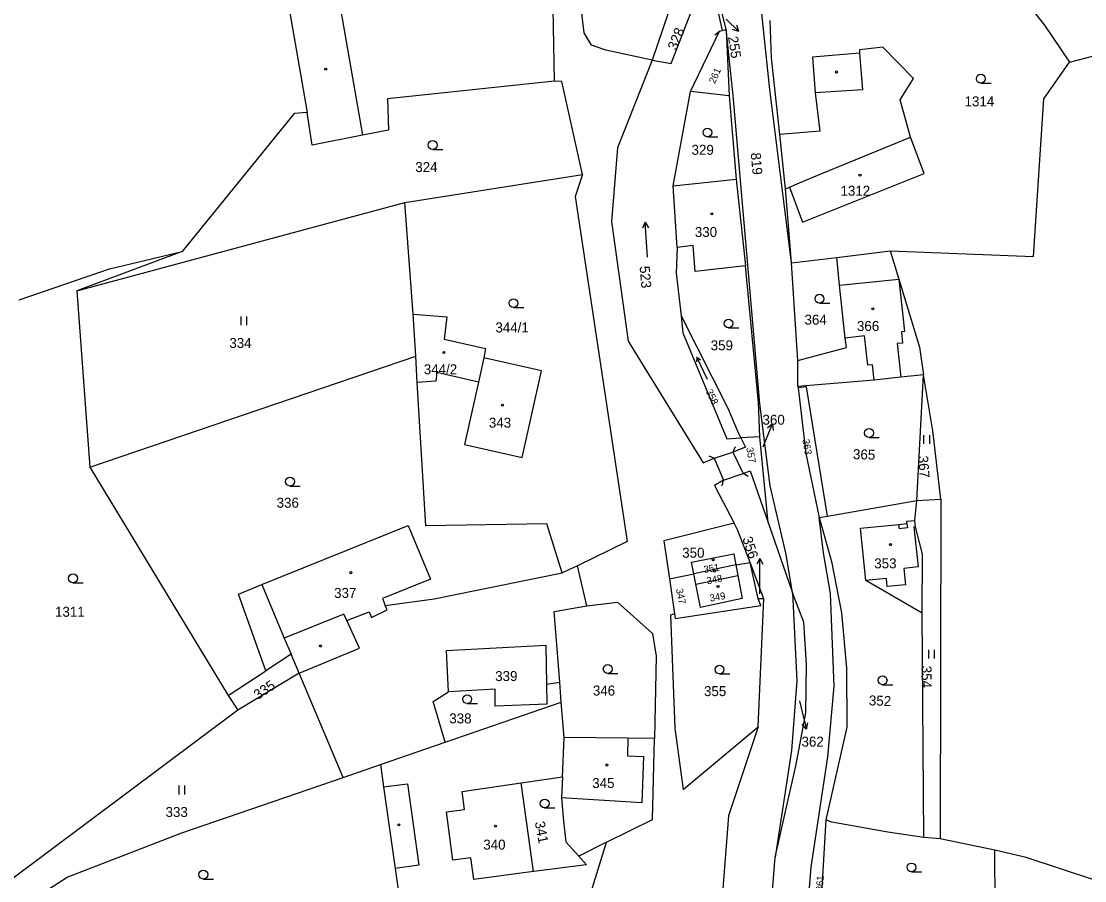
# Model space of a CAD drawing. Extents: x -520431 to -517205, y -1075927 to -1074013.
# Drawn here: x -517991.5 to -517810.2, y -1075154.3 to -1075007.9 of the extents above; entities that cross this region are included whole.
import ezdxf

# ---------------------------------------------------------------- set-up
doc = ezdxf.new("R2010")
doc.units = 0
for name, color, linetype in [('Hranice parcel', 7, 'Continuous'), ('Parcelní čísla', 7, 'Continuous'), ('Pop  PČ popisy', 7, 'Continuous'), ('Vnitřní kresba', 7, 'Continuous'), ('Značky budov', 7, 'Continuous'), ('Značky kultur', 7, 'Continuous')]:
    doc.layers.add(name, color=color, linetype=linetype)

msp = doc.modelspace()

# ---------------------------------------------------------------- linework, layer by layer
at = {"layer": 'Hranice parcel'}
for p, q in [((-517946.33, -1075002.93), (-517942.74, -1075023.47)), ((-517871.36, -1075009.31), (-517872.54, -1075004.49)), ((-517900.62, -1075018.12), (-517900.8, -1075005.69)), ((-517877.44, -1075019.85), (-517872.48, -1075009.6)), ((-517872.48, -1075009.6), (-517872.02, -1075009.48)), ((-517872.02, -1075009.48), (-517871.36, -1075009.31)), ((-517871.36, -1075009.31), (-517870.82, -1075020.62)), ((-517812.83, -1075014.89), (-517807.61, -1075013.5)), ((-517899.32, -1075018.17), (-517900.62, -1075018.12)), ((-517895.82, -1075033.99), (-517899.32, -1075018.17)), ((-517880.35, -1075035.97), (-517877.44, -1075019.85)), ((-517870.82, -1075020.62), (-517877.44, -1075019.85)), ((-517870.82, -1075020.62), (-517869.64, -1075034.82)), ((-517861.23, -1075036.43), (-517862.16, -1075027.2)), ((-517926.11, -1075038.81), (-517895.82, -1075033.99)), ((-517880.35, -1075035.97), (-517869.64, -1075034.82)), ((-517879.67, -1075046.44), (-517880.35, -1075035.97)), ((-517869.64, -1075034.82), (-517868.05, -1075049.6)), ((-517981.99, -1075053.81), (-517926.11, -1075038.81)), ((-517924.67, -1075057.79), (-517926.11, -1075038.81)), ((-517964.07, -1075047.14), (-517981.99, -1075053.81)), ((-517860.18, -1075049.08), (-517852.49, -1075048.14)), ((-517852.49, -1075048.14), (-517843.38, -1075047.03)), ((-517859.14, -1075065.7), (-517860.18, -1075049.08)), ((-517981.99, -1075053.81), (-517979.78, -1075083.9)), ((-517924.24, -1075064.97), (-517924.67, -1075057.79)), ((-517979.78, -1075083.9), (-517924.24, -1075064.97)), ((-517923.98, -1075069.47), (-517924.24, -1075064.97)), ((-517912.61, -1075065.27), (-517913.54, -1075069.37)), ((-517859.12, -1075070.12), (-517859.14, -1075065.7)), ((-517838.83, -1075089.56), (-517837.72, -1075068.13)), ((-517859.12, -1075070.12), (-517859.09, -1075070.35)), ((-517859.09, -1075070.35), (-517857.78, -1075081.57)), ((-517869.18, -1075078.26), (-517868.84, -1075078.91)), ((-517865.61, -1075078.74), (-517868.84, -1075078.91)), ((-517868.84, -1075078.91), (-517868.01, -1075080.47)), ((-517864.17, -1075093.33), (-517865.61, -1075078.74)), ((-517868.01, -1075080.47), (-517870.21, -1075081.31)), ((-517870.21, -1075081.31), (-517868.45, -1075084.98)), ((-517873.36, -1075082.33), (-517871.8, -1075086.08)), ((-517857.78, -1075081.57), (-517855.51, -1075092.48)), ((-517979.78, -1075083.9), (-517956.23, -1075122.81)), ((-517871.8, -1075086.08), (-517873.32, -1075087)), ((-517873.32, -1075087), (-517869.98, -1075093.43)), ((-517854.08, -1075092.23), (-517838.83, -1075089.56)), ((-517839.16, -1075092.95), (-517838.83, -1075089.56)), ((-517838.83, -1075089.56), (-517834.77, -1075089.31)), ((-517834.77, -1075089.31), (-517834.85, -1075147.18)), ((-517855.51, -1075092.48), (-517854.08, -1075092.23)), ((-517864.17, -1075093.33), (-517860.01, -1075105.3)), ((-517877.23, -1075100.09), (-517870.03, -1075098.67)), ((-517870.03, -1075098.67), (-517869.68, -1075100.51)), ((-517896.7, -1075100.69), (-517899.27, -1075101.86)), ((-517895.1, -1075107.51), (-517896.7, -1075100.69)), ((-517876.84, -1075102.05), (-517877.23, -1075100.09)), ((-517869.68, -1075100.51), (-517876.84, -1075102.05)), ((-517869.68, -1075100.51), (-517867.26, -1075100.1)), ((-517869.68, -1075100.51), (-517869.34, -1075102.33)), ((-517865.87, -1075106.34), (-517867.26, -1075100.1)), ((-517864.89, -1075106.31), (-517867.26, -1075100.1)), ((-517881.01, -1075102.92), (-517876.84, -1075102.05)), ((-517881.01, -1075102.92), (-517880.12, -1075108.87)), ((-517876.5, -1075103.79), (-517876.84, -1075102.05)), ((-517876.5, -1075103.79), (-517869.34, -1075102.33)), ((-517864.89, -1075106.31), (-517865.87, -1075106.34)), ((-517900.63, -1075108.46), (-517895.1, -1075107.51)), ((-517899.7, -1075120.5), (-517900.63, -1075108.46)), ((-517837.63, -1075147), (-517837.93, -1075108.78)), ((-517945.5, -1075115.72), (-517949.79, -1075118.56)), ((-517944.13, -1075118.98), (-517945.5, -1075115.72)), ((-517956.23, -1075122.81), (-517949.79, -1075118.56)), ((-517944.13, -1075118.98), (-517954.58, -1075125.31)), ((-517936.63, -1075136.73), (-517944.13, -1075118.98)), ((-517901.97, -1075120.83), (-517899.7, -1075120.5)), ((-517899.44, -1075123.9), (-517899.7, -1075120.5)), ((-517956.23, -1075122.81), (-517954.58, -1075125.31)), ((-517919.24, -1075130.73), (-517899.44, -1075123.9)), ((-517898.97, -1075129.94), (-517899.44, -1075123.9)), ((-517954.58, -1075125.31), (-517993.11, -1075154.09)), ((-517899.24, -1075136.66), (-517898.97, -1075129.94)), ((-517883.87, -1075143.91), (-517883.57, -1075130.1)), ((-517930.25, -1075134.53), (-517919.24, -1075130.73)), ((-517936.63, -1075136.73), (-517930.25, -1075134.53)), ((-517964.12, -1075146.21), (-517936.63, -1075136.73)), ((-517891.73, -1075147.79), (-517883.87, -1075143.91)), ((-517854.32, -1075143.99), (-517855.2, -1075158.75)), ((-517898.68, -1075147.71), (-517896.46, -1075150.13)), ((-517891.73, -1075147.79), (-517896.46, -1075150.13)), ((-517894.33, -1075156.23), (-517891.73, -1075147.79)), ((-517834.85, -1075147.18), (-517837.63, -1075147)), ((-517825.56, -1075149.12), (-517834.85, -1075147.18)), ((-517896.46, -1075150.13), (-517895.11, -1075151.61)), ((-517825.33, -1075173.1), (-517825.56, -1075149.12))]:
    msp.add_line(p, q, dxfattribs=at)
for points in [[(-517883.95, -1075014.53), (-517891.87, -1075012.84), (-517894.26, -1075011.97), (-517895.52, -1075009.88), (-517898.22, -1074987.43)], [(-517876.51, -1074994.46), (-517877.07, -1074997.27), (-517881.21, -1075006.5), (-517883.95, -1075014.53)], [(-517860.18, -1075049.08), (-517863.89, -1075019.56), (-517865.26, -1075006.59), (-517867.8, -1074996.01)], [(-517826.51, -1074996.69), (-517817.05, -1075008.56), (-517812.83, -1075014.89)], [(-517883.95, -1075014.53), (-517880.72, -1075015.09), (-517874.62, -1074999.39)], [(-517872.54, -1075004.49), (-517872.93, -1075005.38), (-517872.02, -1075009.48)], [(-517862.16, -1075027.2), (-517863.63, -1075014.15), (-517863.83, -1075007.75)], [(-517860.01, -1075105.3), (-517861.11, -1075098.78), (-517863.82, -1075087.08), (-517865.6, -1075073.11), (-517870.13, -1075020.53), (-517871.36, -1075009.31)], [(-517861.23, -1075036.43), (-517860.56, -1075036.15), (-517858.33, -1075042.12), (-517837.6, -1075033.82), (-517839.92, -1075027.66), (-517841.67, -1075021.32), (-517839.43, -1075017.64), (-517844.63, -1075012.3), (-517848.61, -1075012.76), (-517848.6, -1075013.37), (-517856.64, -1075014.03), (-517856.19, -1075020.12), (-517855.39, -1075026.65), (-517862.16, -1075027.2)], [(-517883.95, -1075014.53), (-517889.85, -1075029.47), (-517890.85, -1075042.04), (-517888.01, -1075062.41), (-517875.24, -1075083.12), (-517873.36, -1075082.33)], [(-517843.38, -1075047.03), (-517818.96, -1075047.97), (-517817.21, -1075021.12), (-517812.83, -1075014.89)], [(-517900.62, -1075018.12), (-517929.06, -1075021.15), (-517928.86, -1075026.49), (-517933.34, -1075027.34)], [(-517942.74, -1075023.47), (-517944.95, -1075023.63), (-517964.07, -1075047.14)], [(-517933.34, -1075027.34), (-517941.88, -1075029.02), (-517942.74, -1075023.47)], [(-517895.82, -1075033.99), (-517897.08, -1075037.75), (-517888.18, -1075096.56), (-517896.7, -1075100.69)], [(-517860.18, -1075049.08), (-517861.16, -1075037.08), (-517861.23, -1075036.43)], [(-517879.67, -1075046.44), (-517879.84, -1075050.85), (-517879.03, -1075058.08)], [(-517868.05, -1075049.6), (-517876.59, -1075050.53), (-517876.95, -1075046.12), (-517879.67, -1075046.44)], [(-517991.81, -1075055.38), (-517976.44, -1075050.07), (-517964.07, -1075047.14)], [(-517859.14, -1075065.7), (-517850.8, -1075063.5), (-517851.05, -1075061.88), (-517851.99, -1075052.86), (-517852.49, -1075048.14)], [(-517843.38, -1075047.03), (-517841.92, -1075051.83), (-517838.38, -1075063.46), (-517837.72, -1075068.13)], [(-517865.61, -1075078.74), (-517865.8, -1075072.85), (-517868.05, -1075049.6)], [(-517924.67, -1075057.79), (-517918.93, -1075058.24), (-517919.38, -1075062.08), (-517912.33, -1075063.64), (-517912.61, -1075065.27)], [(-517879.03, -1075058.08), (-517871.03, -1075073.8), (-517869.18, -1075078.26)], [(-517879.03, -1075058.08), (-517878.74, -1075061.01), (-517871.23, -1075079.03), (-517868.84, -1075078.91)], [(-517913.54, -1075069.37), (-517915.91, -1075080.04), (-517906.11, -1075082.21), (-517902.79, -1075067.49), (-517912.61, -1075065.27)], [(-517913.54, -1075069.37), (-517920.62, -1075067.74), (-517920.84, -1075069.21), (-517923.98, -1075069.47)], [(-517837.72, -1075068.13), (-517841.59, -1075068.55), (-517846.11, -1075069.07), (-517859.12, -1075070.12)], [(-517834.77, -1075089.31), (-517836.12, -1075077.69), (-517837.72, -1075068.13)], [(-517899.27, -1075101.86), (-517901.92, -1075093.56), (-517922.53, -1075093.9), (-517923.98, -1075069.47)], [(-517854.08, -1075092.23), (-517857.62, -1075070.18), (-517859.09, -1075070.35)], [(-517868.45, -1075084.98), (-517867.23, -1075084.53), (-517864.17, -1075093.33)], [(-517950.46, -1075103.9), (-517925.51, -1075093.84), (-517921.73, -1075102.96), (-517929.89, -1075106.24), (-517929.43, -1075107.43), (-517921.08, -1075106.29), (-517899.27, -1075101.86)], [(-517869.98, -1075093.43), (-517881.97, -1075096.43), (-517881.01, -1075102.92)], [(-517867.26, -1075100.1), (-517869.34, -1075094.67), (-517869.98, -1075093.43)], [(-517857.73, -1075224.11), (-517859.96, -1075194.04), (-517858.2, -1075168.72), (-517856.84, -1075152.04), (-517853.98, -1075133.21), (-517852.93, -1075121.19), (-517853.57, -1075105.42), (-517854.75, -1075098.5), (-517855.51, -1075092.48)], [(-517855.51, -1075092.48), (-517853.36, -1075099.93), (-517851.69, -1075108.71), (-517850.84, -1075118.1), (-517850.76, -1075128.16), (-517854.32, -1075143.99)], [(-517837.93, -1075108.78), (-517847.51, -1075103.21), (-517848.42, -1075094.27), (-517841.88, -1075093.64), (-517840.52, -1075093.48), (-517840.54, -1075093.07), (-517839.16, -1075092.95)], [(-517837.93, -1075108.78), (-517837.89, -1075098.71), (-517839.04, -1075094.03), (-517839.16, -1075092.95)], [(-517869.34, -1075102.33), (-517868.59, -1075106.28), (-517875.72, -1075107.78), (-517876.5, -1075103.79)], [(-517949.79, -1075118.56), (-517954.47, -1075105.52), (-517950.46, -1075103.9)], [(-517880.12, -1075108.87), (-517880, -1075109.67), (-517865.45, -1075107.45), (-517865.87, -1075106.34)], [(-517865.88, -1075128.12), (-517865.71, -1075124.21), (-517864.89, -1075106.31)], [(-517860.01, -1075105.3), (-517859.28, -1075120.31), (-517860.22, -1075132.13), (-517863, -1075150.31)], [(-517863, -1075150.31), (-517859.4, -1075134.53), (-517857.77, -1075125.72), (-517857.62, -1075117.5), (-517858.12, -1075110.28), (-517860.01, -1075105.3)], [(-517895.1, -1075107.51), (-517889.86, -1075106.87), (-517883.88, -1075112.2), (-517883.27, -1075116.06), (-517883.57, -1075130.1)], [(-517880.12, -1075108.87), (-517880.84, -1075109.08), (-517880.08, -1075128.36), (-517878.69, -1075138.8), (-517865.88, -1075128.12)], [(-517918.67, -1075122.14), (-517919.02, -1075115.11), (-517902.09, -1075114.2), (-517901.97, -1075120.83)], [(-517901.97, -1075120.83), (-517901.91, -1075124.26), (-517910.71, -1075124.58), (-517910.73, -1075121.69), (-517918.67, -1075122.14)], [(-517919.24, -1075130.73), (-517921.3, -1075123.81), (-517918.67, -1075122.14)], [(-517865.88, -1075128.12), (-517870.91, -1075143.31), (-517872.87, -1075168.09), (-517872.92, -1075193.12)], [(-517883.57, -1075130.1), (-517888.1, -1075130.05), (-517898.97, -1075129.94)], [(-517930.25, -1075134.53), (-517929.71, -1075138.37), (-517927.75, -1075152.25), (-517926.8, -1075159.01)], [(-517895.11, -1075151.61), (-517904.15, -1075152.76), (-517906.26, -1075137.67), (-517899.24, -1075136.66)], [(-517899.24, -1075136.66), (-517899.39, -1075140.22), (-517899.06, -1075144.18), (-517898.68, -1075147.71)], [(-517837.63, -1075147), (-517843.77, -1075146.07), (-517853.34, -1075144.38), (-517854.32, -1075143.99)], [(-517997.08, -1075162.29), (-517983.65, -1075153.73), (-517964.12, -1075146.21)], [(-517749.63, -1075173.65), (-517820.2, -1075150.37), (-517825.56, -1075149.12)], [(-517867.74, -1075245.82), (-517867.59, -1075238.79), (-517866.37, -1075193.35), (-517863, -1075150.31)]]:
    msp.add_lwpolyline(points, dxfattribs=at)
at = {"layer": 'Pop  PČ popisy'}
for p, q in [((-517871.32, -1075007.56), (-517869.16, -1075009.65)), ((-517869.16, -1075009.65), (-517869.53, -1075008.59)), ((-517869.16, -1075009.65), (-517870.23, -1075009.31)), ((-517864.56, -1075079.28), (-517863.44, -1075076.5)), ((-517863.44, -1075076.5), (-517864.28, -1075077.24)), ((-517863.44, -1075076.5), (-517863.35, -1075077.61)), ((-517865.02, -1075080.42), (-517864.56, -1075079.28)), ((-517865.6, -1075099.42), (-517866.1, -1075100.42)), ((-517865.6, -1075102.42), (-517865.6, -1075099.42)), ((-517865.6, -1075099.42), (-517865.1, -1075100.42)), ((-517865.61, -1075105.47), (-517865.6, -1075102.42)), ((-517858.84, -1075123.67), (-517858.36, -1075125.61)), ((-517858.36, -1075125.61), (-517857.63, -1075128.52)), ((-517857.63, -1075128.52), (-517858.36, -1075127.67)), ((-517857.63, -1075128.52), (-517857.39, -1075127.43))]:
    msp.add_line(p, q, dxfattribs=at)
at = {"layer": 'Vnitřní kresba'}
for p, q in [((-517937.86, -1075001.24), (-517933.34, -1075027.34)), ((-517873.28, -1075010.2), (-517872.48, -1075009.6)), ((-517848.6, -1075013.37), (-517848.1, -1075019.61)), ((-517848.1, -1075019.61), (-517856.19, -1075020.12)), ((-517855.01, -1075033.87), (-517839.92, -1075027.66)), ((-517858.82, -1075035.43), (-517855.01, -1075033.87)), ((-517860.56, -1075036.15), (-517858.82, -1075035.43)), ((-517851.99, -1075052.86), (-517841.92, -1075051.83)), ((-517841.92, -1075051.83), (-517840.93, -1075060.76)), ((-517840.93, -1075060.76), (-517841.46, -1075060.82)), ((-517841.46, -1075060.82), (-517841.26, -1075062.74)), ((-517847.78, -1075061.49), (-517851.05, -1075061.88)), ((-517847.16, -1075066.5), (-517847.78, -1075061.49)), ((-517841.26, -1075062.74), (-517842.18, -1075062.83)), ((-517842.18, -1075062.83), (-517841.59, -1075068.55)), ((-517846.4, -1075066.44), (-517847.16, -1075066.5)), ((-517846.11, -1075069.07), (-517846.4, -1075066.44)), ((-517873.36, -1075082.33), (-517870.21, -1075081.31)), ((-517869.79, -1075080.4), (-517870.21, -1075081.31)), ((-517874.29, -1075081.97), (-517873.36, -1075082.33)), ((-517871.8, -1075086.08), (-517868.45, -1075084.98)), ((-517867.57, -1075085.45), (-517868.45, -1075084.98)), ((-517872.01, -1075087.06), (-517871.8, -1075086.08)), ((-517841.77, -1075094.37), (-517841.88, -1075093.64)), ((-517840.52, -1075093.48), (-517840.44, -1075094.24)), ((-517839.35, -1075094.06), (-517839.04, -1075094.03)), ((-517839.35, -1075094.06), (-517838.62, -1075100.87)), ((-517840.44, -1075094.24), (-517841.77, -1075094.37)), ((-517838.62, -1075100.87), (-517841.08, -1075101.16)), ((-517841.08, -1075101.16), (-517840.74, -1075103.95)), ((-517844.02, -1075102.83), (-517847.51, -1075103.21)), ((-517843.87, -1075104.21), (-517844.02, -1075102.83)), ((-517950.46, -1075103.9), (-517946.65, -1075112.99)), ((-517840.74, -1075103.95), (-517843.87, -1075104.21)), ((-517936.01, -1075109.99), (-517932.17, -1075108.55)), ((-517932.17, -1075108.55), (-517931.79, -1075109.48)), ((-517931.79, -1075109.48), (-517929.14, -1075108.21)), ((-517929.14, -1075108.21), (-517929.43, -1075107.43)), ((-517936.52, -1075108.91), (-517946.65, -1075112.99)), ((-517936.01, -1075109.99), (-517936.52, -1075108.91)), ((-517933.82, -1075114.74), (-517936.01, -1075109.99)), ((-517946.65, -1075112.99), (-517945.5, -1075115.72)), ((-517944.13, -1075118.98), (-517933.82, -1075114.74)), ((-517888.1, -1075130.05), (-517888.13, -1075133.08)), ((-517888.13, -1075133.08), (-517885.44, -1075133.16)), ((-517885.44, -1075133.16), (-517885.68, -1075141.05)), ((-517929.71, -1075138.37), (-517925.66, -1075137.81)), ((-517925.66, -1075137.81), (-517923.74, -1075151.7)), ((-517916.35, -1075139.13), (-517906.26, -1075137.67)), ((-517915.94, -1075142.19), (-517916.35, -1075139.13)), ((-517885.68, -1075141.05), (-517899.39, -1075140.22)), ((-517918.99, -1075142.59), (-517915.94, -1075142.19)), ((-517917.9, -1075150.85), (-517918.99, -1075142.59)), ((-517923.74, -1075151.7), (-517927.75, -1075152.25)), ((-517914.83, -1075150.43), (-517917.9, -1075150.85)), ((-517914.33, -1075154.16), (-517914.83, -1075150.43)), ((-517904.15, -1075152.76), (-517914.33, -1075154.16))]:
    msp.add_line(p, q, dxfattribs=at)
at = {"layer": 'Značky budov'}
for centre in [(-517939.59, -1075016.07), (-517852.54, -1075016.55), (-517848.53, -1075034.13), (-517873.76, -1075040.73), (-517846.32, -1075056.9), (-517919.46, -1075064.36), (-517909.46, -1075073.33), (-517843.32, -1075097.08), (-517873.55, -1075099.65), (-517935.3, -1075101.86), (-517873.31, -1075101.61), (-517872.73, -1075104.21), (-517940.46, -1075114.34), (-517891.66, -1075134.63), (-517927.14, -1075144.83), (-517910.63, -1075145.06)]:
    msp.add_circle(centre, 0.175, dxfattribs=at)
at = {"layer": 'Značky kultur'}
for p, q in [((-517827.94, -1075018.44), (-517826.19, -1075018.44)), ((-517874.53, -1075027.61), (-517872.78, -1075027.61)), ((-517921.35, -1075029.74), (-517919.6, -1075029.74)), ((-517885.14, -1075042.14), (-517885.57, -1075043.15)), ((-517884.72, -1075048.12), (-517885.14, -1075042.14)), ((-517885.14, -1075042.14), (-517884.57, -1075043.08)), ((-517855.44, -1075055.93), (-517853.69, -1075055.93)), ((-517907.59, -1075056.69), (-517905.84, -1075056.69)), ((-517954.01, -1075059.69), (-517954.01, -1075058.19)), ((-517953.01, -1075059.69), (-517953.01, -1075058.19)), ((-517870.93, -1075060.15), (-517869.18, -1075060.15)), ((-517876.35, -1075065.16), (-517876.37, -1075065.93)), ((-517874.51, -1075068.93), (-517876.35, -1075065.16)), ((-517876.35, -1075065.16), (-517875.73, -1075065.62)), ((-517846.98, -1075078.81), (-517845.23, -1075078.81)), ((-517837.62, -1075079.92), (-517837.62, -1075078.42)), ((-517836.62, -1075079.92), (-517836.62, -1075078.42)), ((-517945.67, -1075087.09), (-517943.92, -1075087.09)), ((-517982.66, -1075103.58), (-517980.91, -1075103.58)), ((-517836.81, -1075116.5), (-517836.81, -1075115)), ((-517835.81, -1075116.5), (-517835.81, -1075115)), ((-517891.52, -1075119.02), (-517889.77, -1075119.02)), ((-517872.47, -1075119.12), (-517870.72, -1075119.12)), ((-517844.67, -1075120.94), (-517842.92, -1075120.94)), ((-517915.46, -1075124.17), (-517913.71, -1075124.17)), ((-517964.57, -1075139.64), (-517964.57, -1075138.14)), ((-517963.57, -1075139.64), (-517963.57, -1075138.14)), ((-517902.27, -1075141.93), (-517900.52, -1075141.93)), ((-517839.76, -1075152.83), (-517838.01, -1075152.83)), ((-517960.44, -1075154.05), (-517958.69, -1075154.05))]:
    msp.add_line(p, q, dxfattribs=at)
for centre in [(-517827.94, -1075017.69), (-517874.53, -1075026.86), (-517921.35, -1075028.99), (-517907.59, -1075055.94), (-517855.44, -1075055.18), (-517870.93, -1075059.4), (-517846.98, -1075078.06), (-517945.67, -1075086.34), (-517982.66, -1075102.83), (-517891.52, -1075118.27), (-517872.47, -1075118.37), (-517844.67, -1075120.19), (-517915.46, -1075123.42), (-517902.27, -1075141.18), (-517839.76, -1075152.08), (-517960.44, -1075153.3)]:
    msp.add_circle(centre, 0.75, dxfattribs=at)

# ---------------------------------------------------------------- texts
at = {"layer": 'Parcelní čísla'}
for s, height, rotation, p in [('328', 1.7, 68, (-517879.8, -1075012.96)), ('255', 1.7, 279, (-517871.03, -1075010.58)), ('261', 1.2, 66, (-517873.26, -1075018.63)), ('819', 1.7, 275, (-517867.15, -1075030.36)), ('523', 1.7, 275, (-517886.09, -1075049.68)), ('358', 1.2, 295, (-517874.83, -1075070.94)), ('363', 1.2, 280, (-517858.35, -1075079.21)), ('357', 1.2, 281, (-517867.93, -1075080.62)), ('365', 1.7, 358, (-517849.74, -1075082.5)), ('367', 1.7, 274, (-517838.62, -1075081.99)), ('356', 1.7, 288, (-517868.59, -1075096.03)), ('351', 1.2, 9, (-517875.07, -1075101.91)), ('348', 1.2, 11, (-517874.53, -1075103.86)), ('347', 1.2, 282, (-517879.9, -1075104.68)), ('349', 1.2, 10, (-517874.02, -1075106.8)), ('354', 1.7, 270, (-517838.03, -1075117.71)), ('335', 1.7, 34, (-517951.15, -1075123.58)), ('352', 1.7, 358, (-517847.03, -1075124.46)), ('341', 1.7, 281, (-517903.97, -1075144.38)), ('361', 1.2, 86, (-517854.86, -1075156.17))]:
    msp.add_text(s, height=height, rotation=rotation, dxfattribs=at).set_placement(p)
for s, p in [('1314', (-517830.7, -1075022.41)), ('329', (-517877.23, -1075030.66)), ('324', (-517924.32, -1075033.6)), ('1312', (-517851.84, -1075037.63)), ('330', (-517876.67, -1075044.66)), ('344/1', (-517910.66, -1075060.93)), ('364', (-517857.98, -1075059.6)), ('366', (-517849.04, -1075060.68)), ('334', (-517956.01, -1075063.57)), ('359', (-517873.97, -1075063.98)), ('344/2', (-517922.87, -1075068.05)), ('343', (-517911.78, -1075077.15)), ('360', (-517865.14, -1075076.65)), ('336', (-517947.95, -1075090.79)), ('350', (-517878.82, -1075099.31)), ('353', (-517846.09, -1075101.12)), ('337', (-517938.15, -1075106.16)), ('1311', (-517985.72, -1075109.37)), ('339', (-517910.7, -1075120.32)), ('346', (-517894.05, -1075122.79)), ('355', (-517875.11, -1075122.89)), ('338', (-517918.52, -1075127.54)), ('362', (-517858.49, -1075131.49)), ('345', (-517894.16, -1075138.55)), ('333', (-517966.88, -1075143.48)), ('340', (-517912.73, -1075149.04))]:
    msp.add_text(s, height=1.7, dxfattribs=at).set_placement(p)

doc.saveas('drawing.dxf')
